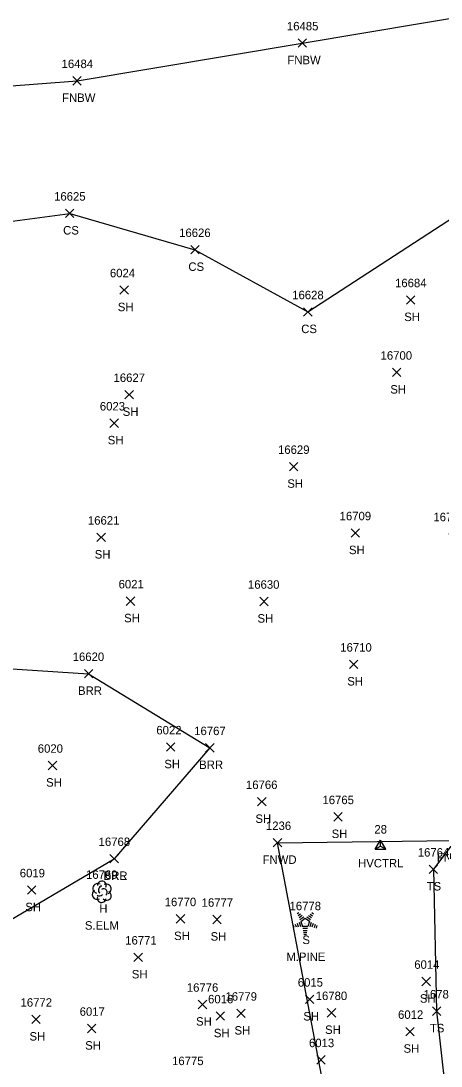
# Model space of a CAD drawing. Extents: x 1482574 to 1485769, y 580696 to 595649.
# Drawn here: x 1484726 to 1484825.3, y 582907.4 to 583154.2 of the extents above; entities that cross this region are included whole.
import ezdxf

# ---------------------------------------------------------------- set-up
doc = ezdxf.new("R2010")
doc.units = 0
for name, color, linetype in [('C_A', 7, 'Continuous'), ('C_I', 7, 'Continuous'), ('CPSM', 7, 'Continuous'), ('L_A', 7, 'Continuous'), ('L_C', 7, 'Continuous'), ('L_I', 7, 'Continuous'), ('L_TIC', 7, 'Continuous'), ('LABL', 7, 'Continuous'), ('LELB', 7, 'Continuous'), ('LFNC', 7, 'Continuous'), ('LTC', 7, 'Continuous'), ('LTD', 7, 'Continuous')]:
    doc.layers.add(name, color=color, linetype=linetype)

msp = doc.modelspace()

# ---------------------------------------------------------------- linework, layer by layer
at = {"layer": 'CPSM'}
for p, q in [((1484809.72, 582958.61), (1484810.97, 582960.77)), ((1484812.22, 582958.61), (1484810.97, 582960.77)), ((1484810.97, 582959.33), (1484810.97, 582960.77)), ((1484809.72, 582958.61), (1484810.97, 582959.33)), ((1484809.72, 582958.61), (1484812.22, 582958.61)), ((1484810.97, 582959.33), (1484810.97, 582959.33)), ((1484810.97, 582959.33), (1484812.22, 582958.61))]:
    msp.add_line(p, q, dxfattribs=at)
at = {"layer": 'L_TIC'}
for points in [[(1484791.49, 583147.97), (1484793.49, 583149.97)], [(1484793.49, 583147.97), (1484791.49, 583149.97)], [(1484738.28, 583139.07), (1484740.28, 583141.07)], [(1484740.28, 583139.07), (1484738.28, 583141.07)], [(1484736.56, 583107.77), (1484738.56, 583109.77)], [(1484738.56, 583107.77), (1484736.56, 583109.77)], [(1484766.14, 583099.18), (1484768.14, 583101.18)], [(1484768.14, 583099.18), (1484766.14, 583101.18)], [(1484749.43, 583089.67), (1484751.43, 583091.67)], [(1484751.43, 583089.67), (1484749.43, 583091.67)], [(1484817.08, 583087.33), (1484819.08, 583089.33)], [(1484819.08, 583087.33), (1484817.08, 583089.33)], [(1484792.79, 583084.49), (1484794.79, 583086.49)], [(1484794.79, 583084.49), (1484792.79, 583086.49)], [(1484813.77, 583070.21), (1484815.77, 583072.21)], [(1484815.77, 583070.21), (1484813.77, 583072.21)], [(1484750.58, 583064.95), (1484752.58, 583066.95)], [(1484752.58, 583064.95), (1484750.58, 583066.95)], [(1484747.05, 583058.22), (1484749.05, 583060.22)], [(1484749.05, 583058.22), (1484747.05, 583060.22)], [(1484789.45, 583047.97), (1484791.45, 583049.97)], [(1484791.45, 583047.97), (1484789.45, 583049.97)], [(1484804.02, 583032.3), (1484806.02, 583034.3)], [(1484806.02, 583032.3), (1484804.02, 583034.3)], [(1484743.97, 583031.26), (1484745.97, 583033.26)], [(1484745.97, 583031.26), (1484743.97, 583033.26)], [(1484750.92, 583016.21), (1484752.92, 583018.21)], [(1484752.92, 583016.21), (1484750.92, 583018.21)], [(1484782.42, 583016.13), (1484784.42, 583018.13)], [(1484784.42, 583016.13), (1484782.42, 583018.13)], [(1484803.61, 583001.28), (1484805.61, 583003.28)], [(1484805.61, 583001.28), (1484803.61, 583003.28)], [(1484741.03, 582999.07), (1484743.03, 583001.07)], [(1484743.03, 582999.07), (1484741.03, 583001.07)], [(1484760.41, 582981.74), (1484762.41, 582983.74)], [(1484762.41, 582981.74), (1484760.41, 582983.74)], [(1484769.64, 582981.57), (1484771.64, 582983.57)], [(1484771.64, 582981.57), (1484769.64, 582983.57)], [(1484732.49, 582977.4), (1484734.49, 582979.4)], [(1484734.49, 582977.4), (1484732.49, 582979.4)], [(1484781.92, 582968.84), (1484783.92, 582970.84)], [(1484783.92, 582968.84), (1484781.92, 582970.84)], [(1484799.93, 582965.27), (1484801.93, 582967.27)], [(1484801.93, 582965.27), (1484799.93, 582967.27)], [(1484785.64, 582959.16), (1484787.64, 582961.16)], [(1484787.64, 582959.16), (1484785.64, 582961.16)], [(1484747.06, 582955.38), (1484749.06, 582957.38)], [(1484749.06, 582955.38), (1484747.06, 582957.38)], [(1484747.06, 582955.38), (1484749.06, 582957.38)], [(1484749.06, 582955.38), (1484747.06, 582957.38)], [(1484822.44, 582952.88), (1484824.44, 582954.88)], [(1484824.44, 582952.88), (1484822.44, 582954.88)], [(1484727.59, 582947.99), (1484729.59, 582949.99)], [(1484729.59, 582947.99), (1484727.59, 582949.99)], [(1484762.72, 582941.18), (1484764.72, 582943.18)], [(1484764.72, 582941.18), (1484762.72, 582943.18)], [(1484771.35, 582941.04), (1484773.35, 582943.04)], [(1484773.35, 582941.04), (1484771.35, 582943.04)], [(1484752.73, 582932.12), (1484754.73, 582934.12)], [(1484754.73, 582932.12), (1484752.73, 582934.12)], [(1484820.75, 582926.39), (1484822.75, 582928.39)], [(1484822.75, 582926.39), (1484820.75, 582928.39)], [(1484767.91, 582920.97), (1484769.91, 582922.97)], [(1484769.91, 582920.97), (1484767.91, 582922.97)], [(1484793.23, 582922.18), (1484795.23, 582924.17)], [(1484795.23, 582922.18), (1484793.23, 582924.17)], [(1484776.99, 582918.86), (1484778.99, 582920.86)], [(1484778.99, 582918.86), (1484776.99, 582920.86)], [(1484798.37, 582919.01), (1484800.37, 582921.01)], [(1484800.37, 582919.01), (1484798.37, 582921.01)], [(1484823.21, 582919.39), (1484825.21, 582921.39)], [(1484825.21, 582919.39), (1484823.21, 582921.39)], [(1484728.58, 582917.44), (1484730.58, 582919.44)], [(1484730.58, 582917.44), (1484728.58, 582919.44)], [(1484772.11, 582918.23), (1484774.11, 582920.23)], [(1484774.11, 582918.23), (1484772.11, 582920.23)], [(1484741.73, 582915.3), (1484743.73, 582917.3)], [(1484743.73, 582915.3), (1484741.73, 582917.3)], [(1484816.92, 582914.57), (1484818.92, 582916.57)], [(1484818.92, 582914.57), (1484816.92, 582916.57)], [(1484795.89, 582907.89), (1484797.89, 582909.89)], [(1484797.89, 582907.89), (1484795.89, 582909.89)]]:
    msp.add_lwpolyline(points, dxfattribs=at)
at = {"layer": 'LABL'}
for points in [[(1484717.53, 582938.42), (1484717.99, 582969.21), (1484714.17, 583001.85), (1484742.03, 583000.07), (1484770.64, 582982.57), (1484748.06, 582956.38)], [(1484717.53, 582938.42), (1484748.06, 582956.38)]]:
    msp.add_lwpolyline(points, dxfattribs=at)
at = {"layer": 'LELB'}
for points in [[(1484876.52, 583152.52), (1484879.67, 583140), (1484873.92, 583135.75), (1484868.44, 583128.05), (1484864.16, 583127.7), (1484856.17, 583132.45), (1484856.33, 583138.14), (1484846.42, 583135.67), (1484838.62, 583127.82), (1484839.47, 583115.18), (1484844.5, 583103.81), (1484833.18, 583093.54), (1484834.64, 583070.65), (1484832.78, 583050.11), (1484827.17, 583033.07), (1484830.96, 583013.84), (1484839.21, 583000.5), (1484833.83, 582988.63), (1484834.39, 582968.43), (1484823.44, 582953.88), (1484824.21, 582920.39), (1484826.23, 582902.13)], [(1484714.17, 583001.85), (1484718.65, 583035.62), (1484711.19, 583070.76), (1484713.91, 583105.6), (1484737.56, 583108.77), (1484767.14, 583100.18), (1484793.79, 583085.49), (1484839.47, 583115.18), (1484835.45, 583100.13), (1484833.18, 583093.54)]]:
    msp.add_lwpolyline(points, dxfattribs=at)
at = {"layer": 'LFNC'}
for points in [[(1484696.9, 583136.82), (1484739.28, 583140.07), (1484792.49, 583148.97), (1484849.75, 583158.53), (1484881.2, 583161.02), (1484886.25, 583160.83), (1484892.27, 583161.81), (1484896.76, 583162.98), (1484912.08, 583167.11), (1484941.56, 583174.62)], [(1484798.1, 582899.44), (1484786.64, 582960.16), (1484827.8, 582960.69)]]:
    msp.add_lwpolyline(points, dxfattribs=at)
at = {"layer": 'LTC'}
for p, q in [((1484791.31, 582943.44), (1484791.66, 582943.7)), ((1484791.52, 582942.97), (1484792.05, 582943.36)), ((1484791.73, 582942.51), (1484792.43, 582943.02)), ((1484791.94, 582942.04), (1484792.81, 582942.68)), ((1484793.59, 582942.63), (1484794.4, 582942.05)), ((1484793.96, 582942.98), (1484794.64, 582942.49)), ((1484794.33, 582943.33), (1484794.88, 582942.93)), ((1484794.71, 582943.68), (1484795.13, 582943.38)), ((1484790.34, 582940.72), (1484790.49, 582940.25)), ((1484790.8, 582940.94), (1484791.01, 582940.28)), ((1484791.25, 582941.15), (1484791.52, 582940.32)), ((1484791.71, 582941.37), (1484792.04, 582940.35)), ((1484792.16, 582941.59), (1484793.17, 582942.32)), ((1484792.16, 582941.59), (1484792.55, 582940.39)), ((1484793.78, 582940.39), (1484792.55, 582940.39)), ((1484793.17, 582942.32), (1484794.17, 582941.6)), ((1484794.17, 582941.6), (1484793.78, 582940.39)), ((1484794.61, 582941.33), (1484794.27, 582940.29)), ((1484795.05, 582941.08), (1484794.76, 582940.19)), ((1484795.5, 582940.83), (1484795.26, 582940.1)), ((1484795.94, 582940.58), (1484795.75, 582940)), ((1484793.74, 582939.89), (1484792.6, 582939.89)), ((1484793.66, 582939.39), (1484792.67, 582939.39)), ((1484793.57, 582938.89), (1484792.74, 582938.89)), ((1484793.49, 582938.39), (1484792.81, 582938.39))]:
    msp.add_line(p, q, dxfattribs=at)
at = {"layer": 'LTD'}
msp.add_line((1484745.1, 582948.63), (1484745.1, 582948.63), dxfattribs=at)
msp.add_line((1484745.1, 582948.63), (1484745.1, 582948.63), dxfattribs=at)
msp.add_arc((1484745.15, 582950.07), 1.05, 335.5272, 180.9563, dxfattribs=at)
for centre, major_axis, ratio, start_param, end_param in [((1484744.31, 582949.3), (1.21, -0.51), 0.895232, 1.570796, 4.712389), ((1484746.15, 582949.22), (-1.14, -0.48), 0.949671, 1.570796, 4.712389), ((1484744.02, 582947.93), (0.58, -1.04), 0.959034, 3.141593, 6.283185), ((1484744.65, 582947.88), (-0.625, -0.083), 0.423636, 0, 3.141593), ((1484744.9, 582949.09), (-0.208, -0.792), 0.645439, 3.141593, 6.283185), ((1484745.6, 582948.47), (-0.5, 0.667), 0.989748, 3.141593, 6.283185), ((1484746.1, 582947.8), (-1.09, 0.79), 0.841452, 1.570796, 4.712389), ((1484745.1, 582947.13), (0.26, 1.06), 0.942809, 1.570796, 4.712389)]:
    msp.add_ellipse(centre, major_axis=major_axis, ratio=ratio, start_param=start_param, end_param=end_param, dxfattribs=at)

# ---------------------------------------------------------------- texts
at = {"layer": 'C_A'}
msp.add_text('HVCTRL', height=2, dxfattribs=at).set_placement((1484805.66, 582954.33))
at = {"layer": 'C_I'}
msp.add_text('28', height=2, dxfattribs=at).set_placement((1484809.51, 582962.33))
at = {"layer": 'L_A'}
for s, p in [('FNBW', (1484788.96, 583143.97)), ('FNBW', (1484735.75, 583135.07)), ('CS', (1484736, 583103.77)), ('CS', (1484765.58, 583095.18)), ('SH', (1484748.92, 583085.67)), ('SH', (1484816.56, 583083.33)), ('CS', (1484792.23, 583080.49)), ('SH', (1484813.26, 583066.21)), ('SH', (1484750.07, 583060.95)), ('SH', (1484746.54, 583054.22)), ('SH', (1484788.94, 583043.97)), ('SH', (1484743.46, 583027.26)), ('SH', (1484803.51, 583028.3)), ('SH', (1484750.41, 583012.21)), ('SH', (1484781.91, 583012.13)), ('BRR', (1484739.52, 582995.07)), ('SH', (1484803.1, 582997.28)), ('SH', (1484759.9, 582977.74)), ('BRR', (1484768.13, 582977.57)), ('SH', (1484731.98, 582973.4)), ('SH', (1484781.41, 582964.84)), ('SH', (1484799.42, 582961.27)), ('FNWD', (1484824.27, 582955.69)), ('FNWD', (1484783.11, 582955.16)), ('BRR', (1484745.55, 582951.38)), ('BRL', (1484745.6, 582951.38)), ('TS', (1484821.85, 582948.88)), ('SH', (1484727.07, 582943.99)), ('H', (1484744.54, 582943.63)), ('SH', (1484762.21, 582937.18)), ('SH', (1484770.83, 582937.04)), ('S', (1484792.5, 582936.23)), ('SH', (1484752.22, 582928.12)), ('SH', (1484820.24, 582922.39)), ('SH', (1484767.39, 582916.97)), ('SH', (1484792.72, 582918.18)), ('SH', (1484771.6, 582914.23)), ('SH', (1484776.48, 582914.86)), ('SH', (1484797.86, 582915.01)), ('TS', (1484822.62, 582915.39)), ('SH', (1484728.06, 582913.44)), ('SH', (1484741.21, 582911.3)), ('SH', (1484816.4, 582910.57))]:
    msp.add_text(s, height=2, dxfattribs=at).set_placement(p)
at = {"layer": 'L_C'}
for s, p in [('S.ELM', (1484741.14, 582939.63)), ('M.PINE', (1484788.72, 582932.23))]:
    msp.add_text(s, height=2, dxfattribs=at).set_placement(p)
at = {"layer": 'L_I'}
for s, p in [('16485', (1484788.85, 583151.97)), ('16484', (1484735.64, 583143.07)), ('16625', (1484733.87, 583111.77)), ('16626', (1484763.4, 583103.18)), ('6024', (1484747.05, 583093.67)), ('16684', (1484814.39, 583091.33)), ('16628', (1484790.1, 583088.49)), ('16700', (1484810.97, 583074.21)), ('16627', (1484747.9, 583068.95)), ('6023', (1484744.67, 583062.22)), ('16629', (1484786.75, 583051.97)), ('16621', (1484741.85, 583035.26)), ('16709', (1484801.3, 583036.3)), ('16708', (1484823.45, 583036.07)), ('6021', (1484749.1, 583020.21)), ('16630', (1484779.65, 583020.13)), ('16710', (1484801.45, 583005.28)), ('16620', (1484738.26, 583003.07)), ('6022', (1484758.02, 582985.74)), ('16767', (1484766.96, 582985.57)), ('6020', (1484730.01, 582981.4)), ('16766', (1484779.18, 582972.84)), ('16765', (1484797.25, 582969.27)), ('1236', (1484783.9, 582963.16)), ('16768', (1484744.38, 582959.38)), ('16768', (1484744.38, 582959.38)), ('16764', (1484819.76, 582956.88)), ('6019', (1484725.76, 582951.99)), ('16769', (1484741.41, 582951.63)), ('16770', (1484759.99, 582945.18)), ('16777', (1484768.71, 582945.04)), ('16778', (1484789.47, 582944.23)), ('16771', (1484750.66, 582936.12)), ('6014', (1484818.93, 582930.39)), ('6015', (1484791.42, 582926.18)), ('16776', (1484765.21, 582924.97)), ('16781', (1484821.14, 582923.39)), ('16772', (1484725.94, 582921.44)), ('6016', (1484770.23, 582922.23)), ('16779', (1484774.34, 582922.86)), ('16780', (1484795.65, 582923.01)), ('6017', (1484739.91, 582919.3)), ('6012', (1484815.1, 582918.57)), ('6013', (1484794.07, 582911.89)), ('16775', (1484761.73, 582907.65))]:
    msp.add_text(s, height=2, dxfattribs=at).set_placement(p)
at = {"layer": 'LTC'}
msp.add_text('.', height=1.04, rotation=270, dxfattribs=at).set_placement((1484793.06, 582941.34))

doc.saveas('drawing.dxf')
